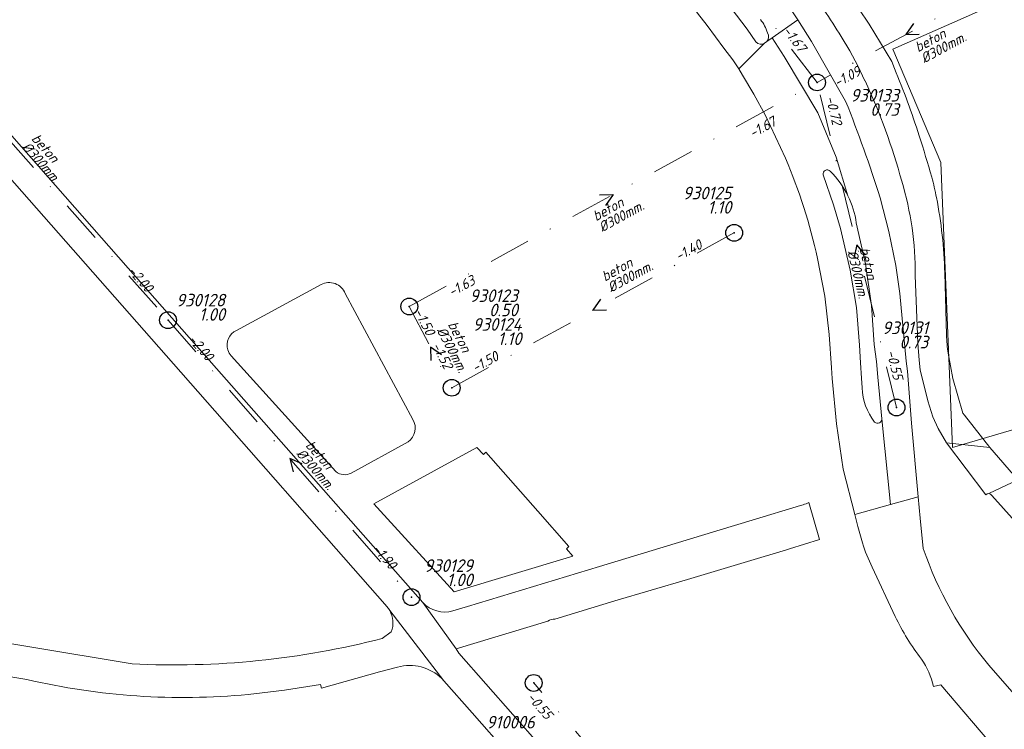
# Model space of a CAD drawing. Extents: x 148869 to 161638, y 453607 to 469810.
# Tile 688 of 1056: x 154160 to 154277, y 467974 to 468059. Entities that reach past the tile are written whole.
import ezdxf
from ezdxf.enums import TextEntityAlignment as Align
from ezdxf.lldxf.tags import DXFTag

# ---------------------------------------------------------------- set-up
doc = ezdxf.new("R2010")
doc.units = 0
doc.header["$PDMODE"] = 32
doc.header["$PDSIZE"] = 2
doc.linetypes.add('RI-VWA', pattern=[11, 5, -3, 0, -3])
doc.layers.get('0').update_dxf_attribs({"linetype": 'CONTINUOUS'})
for name, color, linetype in [('B-OI-RI-BOB-T18-niet meenemen', 252, 'CONTINUOUS'), ('B-OI-RI-DIAMETER-T18-niet meenemen', 252, 'CONTINUOUS'), ('B-OI-RI-MATERIAAL-T18-niet meenemen', 252, 'CONTINUOUS'), ('B-OI-RI-STROOMRICHTING-S-niet meenemen', 252, 'CONTINUOUS'), ('B-OI-RI-VWA_PUTDEKSELHOOGTE-T25-niet meenemen', 252, 'CONTINUOUS'), ('gs dwa', 252, 'CONTINUOUS')]:
    doc.layers.add(name, color=color, linetype=linetype)
for name, color, linetype, lineweight in [('B-OI-RI-PERSLEIDING-G-niet meenemen', 190, 'RI-PERS', 18), ('B-OI-RI-VWA_TRANSPORTLEIDING-G-niet meenemen', 252, 'RI-VWA', 18), ('B-RO-VH-VERHARDING_ASFALT-GV', 251, 'CONTINUOUS', 18), ('B-RO-VH-VERHARDING_OPEN-GV', 251, 'CONTINUOUS', 18), ('B-RO-VH-VERHARDING_STRAATBAKSTEEN-GV', 251, 'CONTINUOUS', 18)]:
    doc.layers.add(name, color=color, linetype=linetype, lineweight=lineweight)
doc.styles.add('iso15', font='ISO.shx', dxfattribs={"oblique": 15})
doc.styles.add('NLCS-ISO-M750_CURSIEF', font='NLCS-ISO.ttf', dxfattribs={"oblique": 15})
tags = doc.linetypes.add('RI-PERS', pattern='A,7,-2,["P",Standard,S=1.8,R=0,X=-0.5,Y=-0.9],-2,7,-2,[102,NLCS.SHX,S=1,R=180,X=0,Y=0],-2', length=22).pattern_tags.tags
tags[6] = DXFTag(74, 10)

# ---------------------------------------------------------------- blocks, each defined once
blk = doc.blocks.new('ACMAP_ANN_TEMPLATE_diam')
at = {"color": 0, "linetype": 'ByBlock', "style": 'iso15', "oblique": 15}
blk.add_attdef('diam', (0.5, -1.3), '', height=1.2, dxfattribs=at)
blk = doc.blocks.new('ACMAP_ANN_TEMPLATE_mat')
at = {"color": 0, "linetype": 'ByBlock', "style": 'iso15', "oblique": 15}
blk.add_attdef('mat', (0.5, 0.2), '', height=1.2, dxfattribs=at)
blk = doc.blocks.new('ACMAP_ANN_TEMPLATE_nap-l')
at = {"color": 0, "linetype": 'ByBlock', "style": 'iso15', "oblique": 15}
blk.add_attdef('nap-l', (3.3, 0.2), '', height=1.2, dxfattribs=at)
blk = doc.blocks.new('ACMAP_ANN_TEMPLATE_nap-r')
at = {"color": 0, "linetype": 'ByBlock', "style": 'iso15', "oblique": 15}
blk.add_attdef('nap-r', text='', height=1.2, dxfattribs=at).set_placement((-4.1, 0.2), align=Align.RIGHT)
blk = doc.blocks.new('ACMAP_ANN_TEMPLATE_puth-dwa')
at = {"color": 0, "linetype": 'ByBlock', "style": 'iso15', "oblique": 15}
blk.add_attdef('puth-dwa', text='', height=1.5, dxfattribs=at).set_placement((2.7, 1), align=Align.RIGHT)
blk = doc.blocks.new('ACMAP_ANN_TEMPLATE_putnr-dwa')
at = {"color": 0, "linetype": 'ByBlock', "style": 'iso15', "oblique": 15}
blk.add_attdef('putnr-dwa', text='', height=1.5, dxfattribs=at).set_placement((2.7, 2.7), align=Align.RIGHT)

msp = doc.modelspace()

# ---------------------------------------------------------------- linework, layer by layer
at = {"layer": 'B-OI-RI-PERSLEIDING-G-niet meenemen'}
for p, q in [((154264, 468055), (154279.8, 468062)), ((154269.7, 468041.5), (154264, 468055)), ((154271.1, 468007.6), (154269.7, 468041.5)), ((154303.6, 468017.1), (154271.1, 468007.6))]:
    msp.add_line(p, q, dxfattribs=at)
at = {"layer": 'B-OI-RI-STROOMRICHTING-S-niet meenemen'}
for points in [[(154266.45, 468058.06), (154265.52, 468056.74), (154267.13, 468056.79)], [(154229.1, 468037.65), (154230.71, 468037.71), (154229.79, 468036.39)], [(154260.74, 468030.47), (154259.7, 468031.7), (154259.34, 468030.13)], [(154229.22, 468025.24), (154228.3, 468023.92), (154229.91, 468023.98)], [(154210.28, 468018.6), (154208.98, 468019.54), (154209, 468017.93)], [(154193.72, 468005.65), (154192.23, 468006.26), (154192.64, 468004.7)]]:
    msp.add_lwpolyline(points, dxfattribs=at)
at = {"layer": 'B-OI-RI-VWA_TRANSPORTLEIDING-G-niet meenemen'}
for p, q in [((154254.97, 468051.05), (154239.3, 468071.59)), ((154136.39, 468069.66), (154177.74, 468022.75)), ((154276.08, 468062.43), (154254.97, 468051.05)), ((154206.45, 468024.38), (154254.97, 468051.05)), ((154264.43, 468012.35), (154254.97, 468051.05)), ((154211.5, 468014.7), (154245.1, 468033.14)), ((154206.45, 468024.38), (154211.5, 468014.7)), ((154177.74, 468022.75), (154206.72, 467989.77)), ((154244.02, 467953.25), (154221.25, 467979.56))]:
    msp.add_line(p, q, dxfattribs=at)
at = {"layer": 'B-RO-VH-VERHARDING_ASFALT-GV'}
for points in [[(154253.72, 468062.78, -0.004739), (154257.85, 468056.53)], [(154248.23, 468058.54, -0.093915), (154249.08, 468056.94)], [(154249.08, 468056.94, -0.314575), (154249.01, 468055.92)], [(154248.73, 468055.72, -0.388195), (154247.69, 468055.87)], [(154265.74, 468048.73, 0.010781), (154264.19, 468052.69)], [(154260.69, 468051.24, -0.040946), (154265.05, 468039.3)], [(154262.46, 468037.32, 0.02083), (154258.37, 468048.8)], [(154267.12, 468044.71, 0.010188), (154265.74, 468048.73)], [(154268.61, 468039.77, 0.010301), (154267.12, 468044.71)], [(154251.22, 468042.02, -0.046508), (154255.02, 468030.09)], [(154255.68, 468040.06, -0.72983), (154256.53, 468040.48)], [(154256.53, 468040.48, -0.084329), (154258.65, 468037.53)], [(154265.05, 468039.3, -0.073986), (154266.66, 468028.08)], [(154269.18, 468037.34, 0.021119), (154268.61, 468039.77)], [(154258.65, 468037.53, -0.078053), (154259.64, 468034.32)], [(154269.86, 468032.88, 0.02083), (154269.18, 468037.34)], [(154270.17, 468028.37, 0.020863), (154269.86, 468032.88)], [(154270.56, 468018.8, -0.02873), (154270.37, 468020.99)], [(154261.82, 468010.62, -0.162946), (154260.35, 468014.69)], [(154262.69, 468011.01, -0.651148), (154261.82, 468010.62)], [(154275.07, 468001.96, -0.224066), (154275.39, 468002.1)], [(154275.39, 468002.1, -0.286037), (154275.76, 468001.88)], [(154254.01, 468001.05, -0.029684), (154253.31, 468000.77)], [(154260.36, 467996.22, 0.043004), (154261.53, 467993.36)], [(154275.4, 467981.69, -0.090296), (154267.61, 467995.56)], [(154211.65, 467988.14, -0.286605), (154208.06, 467989.14)], [(154203.81, 467988.62, -0.047124), (154204.12, 467988.2)], [(154204.12, 467988.18, -0.237292), (154204.29, 467985.65)], [(154222.95, 467986.93, -0.189101), (154223.77, 467987.17)], [(154264.27, 467987.47, 0.049323), (154267.39, 467982.39)], [(154203.23, 467984.86, -0.075949), (154173.46, 467981.83)], [(154267.39, 467982.39, -0.104335), (154268.82, 467979.13)], [(154205.39, 467981.53, -0.264667), (154210.57, 467979.82)], [(154160.95, 467979.97, 0.081591), (154187.29, 467978.2)]]:
    msp.add_lwpolyline(points, format="xyb", dxfattribs=at)
at = {"layer": 'B-RO-VH-VERHARDING_ASFALT-GV', "flags": 128}
for points in [[(154264.19, 468052.69), (154263.86, 468053.52), (154261.18, 468057.98), (154259.96, 468059.8), (154257.65, 468063.27)], [(154247.69, 468055.87), (154246.64, 468057.4), (154244.74, 468059.9), (154243.46, 468061.48), (154243.14, 468061.86), (154242.84, 468062.27), (154240.13, 468060.12), (154240.74, 468059.31), (154241.88, 468057.81), (154243.88, 468055.13), (154244.96, 468053.73), (154245.67, 468052.66)], [(154249.64, 468056.36), (154252.69, 468058.49), (154252.14, 468059.33), (154251.13, 468060.8)], [(154252.69, 468058.49), (154249.64, 468056.36), (154251.07, 468054.13), (154255.06, 468047.43), (154257.25, 468042.15), (154258.65, 468037.53)], [(154258.37, 468048.8), (154254.32, 468055.93), (154252.69, 468058.49)], [(154204.12, 467988.2), (154204.12, 467988.18), (154210.57, 467979.82), (154210.57, 467979.81), (154213.92, 467976.01), (154231.24, 467956.32), (154234.82, 467952.19), (154238.04, 467953.9), (154212.33, 467983.11), (154212.02, 467983.61), (154208.06, 467989.14), (154178.18, 468023.03), (154147.58, 468057.81), (154142.74, 468053.62)], [(154258.65, 468037.53), (154257.25, 468042.15), (154255.06, 468047.43), (154251.07, 468054.13), (154249.64, 468056.36), (154249.01, 468055.92), (154248.73, 468055.72), (154245.67, 468052.66), (154246.1, 468051.91), (154247.43, 468049.66), (154248.85, 468047.12), (154251.22, 468042.02)], [(154245.67, 468052.66), (154248.73, 468055.72)], [(154249.01, 468055.92), (154249.64, 468056.36)], [(154257.85, 468056.53), (154258.86, 468054.8), (154259.81, 468053.04), (154260.66, 468051.22), (154260.69, 468051.24)], [(154146.86, 468053.38), (154146.9, 468053.34), (154154.21, 468044.99), (154179.28, 468016.54), (154203.81, 467988.62)], [(154260.35, 468014.69), (154260.26, 468015.84), (154260.13, 468017.68), (154260.01, 468019.78), (154259.65, 468024.25), (154258.9, 468028.68), (154257.76, 468033.67), (154256.92, 468036.46), (154255.68, 468040.06)], [(154259.64, 468034.32), (154260.73, 468029.44), (154261.43, 468024.48), (154261.78, 468019.86), (154262.03, 468017.84), (154262.19, 468015.98), (154262.69, 468011.01), (154263.7, 468000.8), (154266.99, 468001.73), (154266.21, 468010.49), (154265.74, 468016.66), (154265.58, 468017.88), (154264.81, 468025.93), (154264.33, 468029.26), (154263.51, 468033.31), (154262.46, 468037.32)], [(154255.02, 468030.09), (154255.91, 468025.59), (154256.41, 468021.03), (154256.67, 468017.07), (154256.75, 468015.82), (154257.27, 468010.39), (154258.09, 468005), (154259.47, 467999.6), (154263.7, 468000.8), (154262.69, 468011.01)], [(154266.66, 468028.08), (154266.97, 468020), (154267.13, 468018), (154267.24, 468016.84)], [(154270.37, 468020.99), (154270.17, 468028.37)], [(154267.24, 468016.84), (154268.14, 468013.13), (154268.74, 468011.23), (154269.37, 468009.84), (154270.38, 468008.13), (154275.52, 468007.57), (154272.51, 468011.43), (154272.31, 468011.68), (154271.12, 468015.8), (154270.56, 468018.8)], [(154270.38, 468008.13), (154275.07, 468001.96)], [(154275.39, 468002.1), (154278.87, 468003.72), (154275.52, 468007.57), (154270.38, 468008.13)], [(154290.92, 467980.64), (154298.28, 467983.95), (154298.02, 467983.9), (154297.76, 467983.87), (154297.49, 467983.87), (154297.23, 467983.89), (154296.97, 467983.93), (154296.72, 467984), (154296.47, 467984.09), (154296.23, 467984.2), (154296, 467984.33), (154295.79, 467984.48), (154295.59, 467984.65), (154295.4, 467984.84), (154295.24, 467985.04), (154278.91, 468003.66), (154278.87, 468003.72), (154275.39, 468002.1)], [(154266.99, 468001.73), (154263.7, 468000.8), (154259.47, 467999.6), (154259.83, 467998.19), (154260.36, 467996.22)], [(154267.61, 467995.56), (154267.22, 467999.16), (154266.99, 468001.73)], [(154275.76, 468001.88), (154281.31, 467995.67), (154281.32, 467995.64), (154291.06, 467984.64)], [(154253.31, 468000.77), (154253, 468000.67), (154247.26, 467998.93), (154243.43, 467997.77), (154229.08, 467993.42), (154213.39, 467988.67), (154211.65, 467988.14)], [(154223.77, 467987.17), (154230.89, 467989.33), (154239.56, 467991.89), (154246.68, 467994.02), (154251.34, 467995.41), (154251.71, 467995.52), (154255.26, 467996.64), (154254.01, 468001.05)], [(154173.46, 467981.83), (154161.3, 467983.85), (154145.65, 467986.44), (154131.11, 467988.92), (154110.79, 467992.38), (154084.95, 467997), (154084.04, 467997.14), (154083.41, 467992.96), (154121.39, 467986.55), (154160.95, 467979.97)], [(154261.53, 467993.36), (154264.27, 467987.47)], [(154208.06, 467989.14), (154212.02, 467983.61), (154222.95, 467986.93)], [(154210.57, 467979.82), (154204.12, 467988.18)], [(154204.29, 467985.65), (154203.23, 467984.86)], [(154268.82, 467979.13), (154269.69, 467979.32), (154276.32, 467971.57), (154276.76, 467971.06), (154281.17, 467975.07), (154275.4, 467981.69)], [(154187.29, 467978.2), (154191.6, 467978.7), (154195.88, 467979.38), (154196.01, 467978.93), (154202.89, 467980.88), (154205.05, 467981.44), (154205.39, 467981.53)]]:
    msp.add_lwpolyline(points, dxfattribs=at)
at = {"layer": 'B-RO-VH-VERHARDING_OPEN-GV', "flags": 128}
msp.add_lwpolyline([(154202.25, 468000.87), (154203.04, 468000), (154211.8, 467990.41), (154225.9, 467994.67), (154225.15, 467995.54), (154225.45, 467995.8), (154221.75, 468000), (154215.56, 468007.02), (154215.27, 468006.75), (154214.5, 468007.6)], close=True, dxfattribs=at)
at = {"layer": 'B-RO-VH-VERHARDING_STRAATBAKSTEEN-GV', "flags": 128}
for points in [[(154195.95, 468026.98), (154185.89, 468021.52)], [(154206.89, 468010.92), (154198.82, 468025.91)], [(154185.26, 468018.49), (154197.7, 468004.72), (154197.71, 468004.72)], [(154199.54, 468004.55), (154206.3, 468008.27)]]:
    msp.add_lwpolyline(points, dxfattribs=at)
at = {"layer": 'B-RO-VH-VERHARDING_STRAATBAKSTEEN-GV'}
for points in [[(154198.82, 468025.91, 0.454211), (154195.95, 468026.98)], [(154185.89, 468021.52, 0.380713), (154184.85, 468019.2)], [(154184.85, 468019.2, 0.106331), (154185.26, 468018.49)], [(154206.3, 468008.27, 0.386694), (154206.89, 468010.92)], [(154197.71, 468004.72, 0.305403), (154199.54, 468004.55)]]:
    msp.add_lwpolyline(points, format="xyb", dxfattribs=at)
at = {"layer": 'gs dwa'}
for p in [(154254.97, 468051.05), (154245.1, 468033.14), (154206.45, 468024.38), (154177.74, 468022.75), (154211.5, 468014.7), (154264.43, 468012.35), (154206.72, 467989.77), (154221.25, 467979.56)]:
    msp.add_point(p, dxfattribs=at)

# ---------------------------------------------------------------- block references
at = {"layer": 'B-OI-RI-BOB-T18-niet meenemen'}
ref = msp.add_blockref('ACMAP_ANN_TEMPLATE_nap-l', (154248.65, 468059.7), dxfattribs=dict(at, rotation=307.3400700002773))
ref.add_attrib('nap-l', '-1.67', (154250.82, 468057.19), dxfattribs={"layer": '0', "color": 0, "linetype": 'ByBlock', "height": 1.2, "rotation": 307.3401, "style": 'NLCS-ISO-M750_CURSIEF', "oblique": 15})
ref = msp.add_blockref('ACMAP_ANN_TEMPLATE_nap-r', (154263.99, 468053.75), dxfattribs=dict(at, rotation=28.32826369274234))
ref.add_attrib('nap-r', '-1.09', dxfattribs={"layer": '0', "color": 0, "linetype": 'ByBlock', "height": 1.2, "rotation": 28.3283, "style": 'NLCS-ISO-M750_CURSIEF', "oblique": 15}).set_placement((154260.29, 468051.99), align=Align.RIGHT)
ref = msp.add_blockref('ACMAP_ANN_TEMPLATE_nap-r', (154257.59, 468041.87), dxfattribs=dict(at, rotation=283.7362683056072))
ref.add_attrib('nap-r', '-0.72', dxfattribs={"layer": '0', "color": 0, "linetype": 'ByBlock', "height": 1.2, "rotation": 283.7363, "style": 'NLCS-ISO-M750_CURSIEF', "oblique": 15}).set_placement((154256.81, 468045.9), align=Align.RIGHT)
ref = msp.add_blockref('ACMAP_ANN_TEMPLATE_nap-r', (154253.9, 468047.78), dxfattribs=dict(at, rotation=28.79628584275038))
ref.add_attrib('nap-r', '-1.67', dxfattribs={"layer": '0', "color": 0, "linetype": 'ByBlock', "height": 1.2, "rotation": 28.7963, "style": 'NLCS-ISO-M750_CURSIEF', "oblique": 15}).set_placement((154250.21, 468045.98), align=Align.RIGHT)
ref = msp.add_blockref('ACMAP_ANN_TEMPLATE_nap-r', (154245.1, 468033.14), dxfattribs=dict(at, rotation=28.75839946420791))
ref.add_attrib('nap-r', '-1.40', dxfattribs={"layer": '0', "color": 0, "linetype": 'ByBlock', "height": 1.2, "rotation": 28.7584, "style": 'NLCS-ISO-M750_CURSIEF', "oblique": 15}).set_placement((154241.41, 468031.34), align=Align.RIGHT)
ref = msp.add_blockref('ACMAP_ANN_TEMPLATE_nap-r', (154177.74, 468022.75), dxfattribs=dict(at, rotation=311.395375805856))
ref.add_attrib('nap-r', '-2.00', dxfattribs={"layer": '0', "color": 0, "linetype": 'ByBlock', "height": 1.2, "rotation": 311.3954, "style": 'NLCS-ISO-M750_CURSIEF', "oblique": 15}).set_placement((154175.18, 468025.96), align=Align.RIGHT)
ref = msp.add_blockref('ACMAP_ANN_TEMPLATE_nap-l', (154208.7, 468023.71), dxfattribs=dict(at, rotation=28.79628584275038))
ref.add_attrib('nap-l', '-1.63', (154211.49, 468025.48), dxfattribs={"layer": '0', "color": 0, "linetype": 'ByBlock', "height": 1.2, "rotation": 28.7963, "style": 'NLCS-ISO-M750_CURSIEF', "oblique": 15})
ref = msp.add_blockref('ACMAP_ANN_TEMPLATE_nap-r', (154210.23, 468017.09), dxfattribs=dict(at, rotation=297.5507887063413))
ref.add_attrib('nap-r', '-1.50', dxfattribs={"layer": '0', "color": 0, "linetype": 'ByBlock', "height": 1.2, "rotation": 297.5508, "style": 'NLCS-ISO-M750_CURSIEF', "oblique": 15}).set_placement((154208.51, 468020.82), align=Align.RIGHT)
ref = msp.add_blockref('ACMAP_ANN_TEMPLATE_nap-l', (154177.74, 468022.75), dxfattribs=dict(at, rotation=311.3062375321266))
ref.add_attrib('nap-l', '-2.00', (154180.07, 468020.4), dxfattribs={"layer": '0', "color": 0, "linetype": 'ByBlock', "height": 1.2, "rotation": 311.3062, "style": 'NLCS-ISO-M750_CURSIEF', "oblique": 15})
ref = msp.add_blockref('ACMAP_ANN_TEMPLATE_nap-l', (154207.4, 468022.55), dxfattribs=dict(at, rotation=297.5507887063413))
ref.add_attrib('nap-l', '-1.52', (154209.1, 468019.72), dxfattribs={"layer": '0', "color": 0, "linetype": 'ByBlock', "height": 1.2, "rotation": 297.5508, "style": 'NLCS-ISO-M750_CURSIEF', "oblique": 15})
ref = msp.add_blockref('ACMAP_ANN_TEMPLATE_nap-l', (154211.5, 468014.7), dxfattribs=dict(at, rotation=28.75839946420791))
ref.add_attrib('nap-l', '-1.50', (154214.3, 468016.46), dxfattribs={"layer": '0', "color": 0, "linetype": 'ByBlock', "height": 1.2, "rotation": 28.7584, "style": 'NLCS-ISO-M750_CURSIEF', "oblique": 15})
ref = msp.add_blockref('ACMAP_ANN_TEMPLATE_nap-l', (154262.25, 468022.2), dxfattribs=dict(at, rotation=283.7362683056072))
ref.add_attrib('nap-l', '-0.55', (154263.22, 468019.04), dxfattribs={"layer": '0', "color": 0, "linetype": 'ByBlock', "height": 1.2, "rotation": 283.7363, "style": 'NLCS-ISO-M750_CURSIEF', "oblique": 15})
ref = msp.add_blockref('ACMAP_ANN_TEMPLATE_nap-r', (154206.72, 467989.77), dxfattribs=dict(at, rotation=311.3062375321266))
ref.add_attrib('nap-r', '-1.90', dxfattribs={"layer": '0', "color": 0, "linetype": 'ByBlock', "height": 1.2, "rotation": 311.3062, "style": 'NLCS-ISO-M750_CURSIEF', "oblique": 15}).set_placement((154204.16, 467992.98), align=Align.RIGHT)
ref = msp.add_blockref('ACMAP_ANN_TEMPLATE_nap-r', (154225.23, 467971.89), dxfattribs=dict(at, rotation=310.8745633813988))
ref.add_attrib('nap-r', '-0.55', dxfattribs={"layer": '0', "color": 0, "linetype": 'ByBlock', "height": 1.2, "rotation": 310.8746, "style": 'NLCS-ISO-M750_CURSIEF', "oblique": 15}).set_placement((154222.7, 467975.12), align=Align.RIGHT)
at = {"layer": 'B-OI-RI-DIAMETER-T18-niet meenemen'}
ref = msp.add_blockref('ACMAP_ANN_TEMPLATE_diam', (154246.62, 468065.23), dxfattribs=dict(at, rotation=307.3400700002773))
ref.add_attrib('diam', '%%c300mm.', (154245.89, 468064.05), dxfattribs={"layer": '0', "color": 0, "linetype": 'ByBlock', "height": 1.2, "rotation": 307.3401, "style": 'NLCS-ISO-M750_CURSIEF', "oblique": 15})
ref = msp.add_blockref('ACMAP_ANN_TEMPLATE_diam', (154266.65, 468054.19), dxfattribs=dict(at, rotation=28.32826369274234))
ref.add_attrib('diam', '%%c300mm.', (154267.71, 468053.29), dxfattribs={"layer": '0', "color": 0, "linetype": 'ByBlock', "height": 1.2, "rotation": 28.3283, "style": 'NLCS-ISO-M750_CURSIEF', "oblique": 15})
ref = msp.add_blockref('ACMAP_ANN_TEMPLATE_diam', (154160.93, 468044.55), dxfattribs=dict(at, rotation=311.395375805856))
ref.add_attrib('diam', '%%c300mm.', (154160.29, 468043.32), dxfattribs={"layer": '0', "color": 0, "linetype": 'ByBlock', "height": 1.2, "rotation": 311.3954, "style": 'NLCS-ISO-M750_CURSIEF', "oblique": 15})
ref = msp.add_blockref('ACMAP_ANN_TEMPLATE_diam', (154228.33, 468034.08), dxfattribs=dict(at, rotation=28.79628584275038))
ref.add_attrib('diam', '%%c300mm.', (154229.39, 468033.18), dxfattribs={"layer": '0', "color": 0, "linetype": 'ByBlock', "height": 1.2, "rotation": 28.7963, "style": 'NLCS-ISO-M750_CURSIEF', "oblique": 15})
ref = msp.add_blockref('ACMAP_ANN_TEMPLATE_diam', (154259.7, 468031.7), dxfattribs=dict(at, rotation=283.7362683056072))
ref.add_attrib('diam', '%%c300mm.', (154258.56, 468030.91), dxfattribs={"layer": '0', "color": 0, "linetype": 'ByBlock', "height": 1.2, "rotation": 283.7363, "style": 'NLCS-ISO-M750_CURSIEF', "oblique": 15})
ref = msp.add_blockref('ACMAP_ANN_TEMPLATE_diam', (154229.39, 468026.9), dxfattribs=dict(at, rotation=28.75839946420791))
ref.add_attrib('diam', '%%c300mm.', (154230.45, 468026), dxfattribs={"layer": '0', "color": 0, "linetype": 'ByBlock', "height": 1.2, "rotation": 28.7584, "style": 'NLCS-ISO-M750_CURSIEF', "oblique": 15})
ref = msp.add_blockref('ACMAP_ANN_TEMPLATE_diam', (154210.59, 468022.6), dxfattribs=dict(at, rotation=297.5507887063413))
ref.add_attrib('diam', '%%c300mm.', (154209.67, 468021.55), dxfattribs={"layer": '0', "color": 0, "linetype": 'ByBlock', "height": 1.2, "rotation": 297.5508, "style": 'NLCS-ISO-M750_CURSIEF', "oblique": 15})
ref = msp.add_blockref('ACMAP_ANN_TEMPLATE_diam', (154193.55, 468008.04), dxfattribs=dict(at, rotation=311.3062375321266))
ref.add_attrib('diam', '%%c300mm.', (154192.91, 468006.81), dxfattribs={"layer": '0', "color": 0, "linetype": 'ByBlock', "height": 1.2, "rotation": 311.3062, "style": 'NLCS-ISO-M750_CURSIEF', "oblique": 15})
at = {"layer": 'B-OI-RI-MATERIAAL-T18-niet meenemen'}
ref = msp.add_blockref('ACMAP_ANN_TEMPLATE_mat', (154266.65, 468054.19), dxfattribs=dict(at, rotation=28.32826369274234))
ref.add_attrib('mat', 'beton', (154266.99, 468054.61), dxfattribs={"layer": '0', "color": 0, "linetype": 'ByBlock', "height": 1.2, "rotation": 28.3283, "style": 'NLCS-ISO-M750_CURSIEF', "oblique": 15})
ref = msp.add_blockref('ACMAP_ANN_TEMPLATE_mat', (154160.93, 468044.55), dxfattribs=dict(at, rotation=311.395375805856))
ref.add_attrib('mat', 'beton', (154161.41, 468044.31), dxfattribs={"layer": '0', "color": 0, "linetype": 'ByBlock', "height": 1.2, "rotation": 311.3954, "style": 'NLCS-ISO-M750_CURSIEF', "oblique": 15})
ref = msp.add_blockref('ACMAP_ANN_TEMPLATE_mat', (154228.33, 468034.08), dxfattribs=dict(at, rotation=28.79628584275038))
ref.add_attrib('mat', 'beton', (154228.67, 468034.5), dxfattribs={"layer": '0', "color": 0, "linetype": 'ByBlock', "height": 1.2, "rotation": 28.7963, "style": 'NLCS-ISO-M750_CURSIEF', "oblique": 15})
ref = msp.add_blockref('ACMAP_ANN_TEMPLATE_mat', (154259.7, 468031.7), dxfattribs=dict(at, rotation=283.7362683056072))
ref.add_attrib('mat', 'beton', (154260.01, 468031.26), dxfattribs={"layer": '0', "color": 0, "linetype": 'ByBlock', "height": 1.2, "rotation": 283.7363, "style": 'NLCS-ISO-M750_CURSIEF', "oblique": 15})
ref = msp.add_blockref('ACMAP_ANN_TEMPLATE_mat', (154229.39, 468026.9), dxfattribs=dict(at, rotation=28.75839946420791))
ref.add_attrib('mat', 'beton', (154229.73, 468027.32), dxfattribs={"layer": '0', "color": 0, "linetype": 'ByBlock', "height": 1.2, "rotation": 28.7584, "style": 'NLCS-ISO-M750_CURSIEF', "oblique": 15})
ref = msp.add_blockref('ACMAP_ANN_TEMPLATE_mat', (154210.59, 468022.6), dxfattribs=dict(at, rotation=297.5507887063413))
ref.add_attrib('mat', 'beton', (154211, 468022.25), dxfattribs={"layer": '0', "color": 0, "linetype": 'ByBlock', "height": 1.2, "rotation": 297.5508, "style": 'NLCS-ISO-M750_CURSIEF', "oblique": 15})
ref = msp.add_blockref('ACMAP_ANN_TEMPLATE_mat', (154193.55, 468008.04), dxfattribs=dict(at, rotation=311.3062375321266))
ref.add_attrib('mat', 'beton', (154194.03, 468007.8), dxfattribs={"layer": '0', "color": 0, "linetype": 'ByBlock', "height": 1.2, "rotation": 311.3062, "style": 'NLCS-ISO-M750_CURSIEF', "oblique": 15})
at = {"layer": 'B-OI-RI-VWA_PUTDEKSELHOOGTE-T25-niet meenemen'}
ref = msp.add_blockref('ACMAP_ANN_TEMPLATE_putnr-dwa', (154262.01, 468046.07), dxfattribs=at)
ref.add_attrib('putnr-dwa', '930133', dxfattribs={"layer": '0', "color": 0, "linetype": 'ByBlock', "height": 1.5, "style": 'NLCS-ISO-M750_CURSIEF', "oblique": 15}).set_placement((154264.71, 468048.77), align=Align.RIGHT)
ref = msp.add_blockref('ACMAP_ANN_TEMPLATE_puth-dwa', (154262.01, 468046.07), dxfattribs=at)
ref.add_attrib('puth-dwa', '0.73', dxfattribs={"layer": '0', "color": 0, "linetype": 'ByBlock', "height": 1.5, "style": 'NLCS-ISO-M750_CURSIEF', "oblique": 15}).set_placement((154264.71, 468047.07), align=Align.RIGHT)
ref = msp.add_blockref('ACMAP_ANN_TEMPLATE_putnr-dwa', (154242.07, 468034.43), dxfattribs=at)
ref.add_attrib('putnr-dwa', '930125', dxfattribs={"layer": '0', "color": 0, "linetype": 'ByBlock', "height": 1.5, "style": 'NLCS-ISO-M750_CURSIEF', "oblique": 15}).set_placement((154244.77, 468037.13), align=Align.RIGHT)
ref = msp.add_blockref('ACMAP_ANN_TEMPLATE_puth-dwa', (154242.07, 468034.43), dxfattribs=at)
ref.add_attrib('puth-dwa', '1.10', dxfattribs={"layer": '0', "color": 0, "linetype": 'ByBlock', "height": 1.5, "style": 'NLCS-ISO-M750_CURSIEF', "oblique": 15}).set_placement((154244.77, 468035.43), align=Align.RIGHT)
ref = msp.add_blockref('ACMAP_ANN_TEMPLATE_putnr-dwa', (154216.67, 468022.21), dxfattribs=at)
ref.add_attrib('putnr-dwa', '930123', dxfattribs={"layer": '0', "color": 0, "linetype": 'ByBlock', "height": 1.5, "style": 'NLCS-ISO-M750_CURSIEF', "oblique": 15}).set_placement((154219.37, 468024.91), align=Align.RIGHT)
ref = msp.add_blockref('ACMAP_ANN_TEMPLATE_putnr-dwa', (154181.82, 468021.68), dxfattribs=at)
ref.add_attrib('putnr-dwa', '930128', dxfattribs={"layer": '0', "color": 0, "linetype": 'ByBlock', "height": 1.5, "style": 'NLCS-ISO-M750_CURSIEF', "oblique": 15}).set_placement((154184.52, 468024.38), align=Align.RIGHT)
ref = msp.add_blockref('ACMAP_ANN_TEMPLATE_puth-dwa', (154181.82, 468021.68), dxfattribs=at)
ref.add_attrib('puth-dwa', '1.00', dxfattribs={"layer": '0', "color": 0, "linetype": 'ByBlock', "height": 1.5, "style": 'NLCS-ISO-M750_CURSIEF', "oblique": 15}).set_placement((154184.52, 468022.68), align=Align.RIGHT)
ref = msp.add_blockref('ACMAP_ANN_TEMPLATE_puth-dwa', (154216.67, 468022.21), dxfattribs=at)
ref.add_attrib('puth-dwa', '0.50', dxfattribs={"layer": '0', "color": 0, "linetype": 'ByBlock', "height": 1.5, "style": 'NLCS-ISO-M750_CURSIEF', "oblique": 15}).set_placement((154219.37, 468023.21), align=Align.RIGHT)
ref = msp.add_blockref('ACMAP_ANN_TEMPLATE_putnr-dwa', (154217.1, 468018.79), dxfattribs=at)
ref.add_attrib('putnr-dwa', '930124', dxfattribs={"layer": '0', "color": 0, "linetype": 'ByBlock', "height": 1.5, "style": 'NLCS-ISO-M750_CURSIEF', "oblique": 15}).set_placement((154219.8, 468021.49), align=Align.RIGHT)
ref = msp.add_blockref('ACMAP_ANN_TEMPLATE_putnr-dwa', (154265.49, 468018.39), dxfattribs=at)
ref.add_attrib('putnr-dwa', '930131', dxfattribs={"layer": '0', "color": 0, "linetype": 'ByBlock', "height": 1.5, "style": 'NLCS-ISO-M750_CURSIEF', "oblique": 15}).set_placement((154268.19, 468021.09), align=Align.RIGHT)
ref = msp.add_blockref('ACMAP_ANN_TEMPLATE_puth-dwa', (154217.1, 468018.79), dxfattribs=at)
ref.add_attrib('puth-dwa', '1.10', dxfattribs={"layer": '0', "color": 0, "linetype": 'ByBlock', "height": 1.5, "style": 'NLCS-ISO-M750_CURSIEF', "oblique": 15}).set_placement((154219.8, 468019.79), align=Align.RIGHT)
ref = msp.add_blockref('ACMAP_ANN_TEMPLATE_puth-dwa', (154265.49, 468018.39), dxfattribs=at)
ref.add_attrib('puth-dwa', '0.73', dxfattribs={"layer": '0', "color": 0, "linetype": 'ByBlock', "height": 1.5, "style": 'NLCS-ISO-M750_CURSIEF', "oblique": 15}).set_placement((154268.19, 468019.39), align=Align.RIGHT)
ref = msp.add_blockref('ACMAP_ANN_TEMPLATE_putnr-dwa', (154211.3, 467990.08), dxfattribs=at)
ref.add_attrib('putnr-dwa', '930129', dxfattribs={"layer": '0', "color": 0, "linetype": 'ByBlock', "height": 1.5, "style": 'NLCS-ISO-M750_CURSIEF', "oblique": 15}).set_placement((154214, 467992.78), align=Align.RIGHT)
ref = msp.add_blockref('ACMAP_ANN_TEMPLATE_puth-dwa', (154211.3, 467990.08), dxfattribs=at)
ref.add_attrib('puth-dwa', '1.00', dxfattribs={"layer": '0', "color": 0, "linetype": 'ByBlock', "height": 1.5, "style": 'NLCS-ISO-M750_CURSIEF', "oblique": 15}).set_placement((154214, 467991.08), align=Align.RIGHT)
ref = msp.add_blockref('ACMAP_ANN_TEMPLATE_putnr-dwa', (154218.67, 467971.44), dxfattribs=at)
ref.add_attrib('putnr-dwa', '910006', dxfattribs={"layer": '0', "color": 0, "linetype": 'ByBlock', "height": 1.5, "style": 'NLCS-ISO-M750_CURSIEF', "oblique": 15}).set_placement((154221.37, 467974.14), align=Align.RIGHT)

doc.saveas('drawing.dxf')
